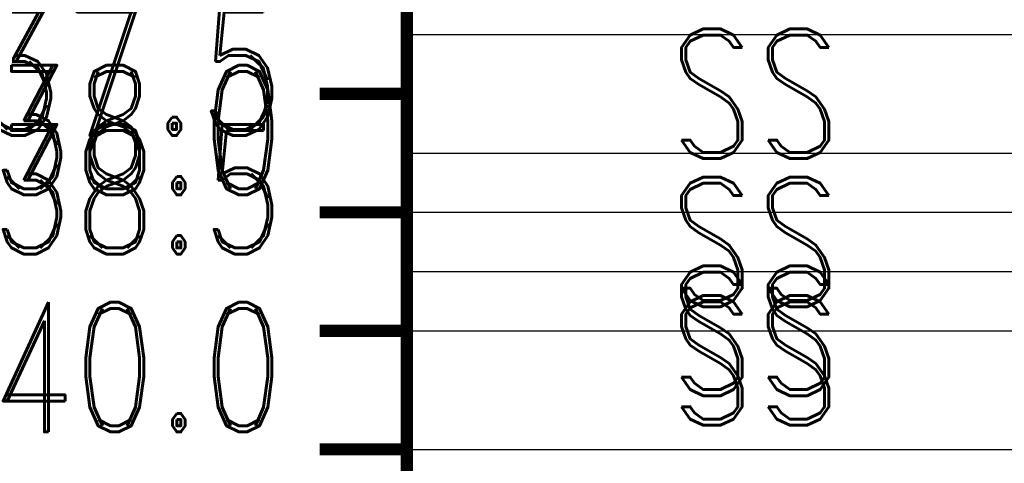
# Model space of a CAD drawing. Extents: x -2 to 113, y -136 to 16.
# Tile 360 of 541: x 56.81 to 65.12, y -65.76 to -62.01. Entities that reach past the tile are written whole.
import ezdxf
from ezdxf.enums import TextEntityAlignment as Align

# ---------------------------------------------------------------- set-up
doc = ezdxf.new("R2010")
doc.units = 0
doc.header["$MEASUREMENT"] = 0
doc.linetypes.add('SOLID', pattern=[0])
doc.layers.get('0').update_dxf_attribs({"linetype": 'SOLID'})
for name, color, linetype in [('1', 7, 'SOLID'), ('10', 7, 'SOLID'), ('11', 7, 'SOLID'), ('12', 7, 'SOLID'), ('13', 7, 'SOLID'), ('14', 7, 'SOLID'), ('15', 7, 'SOLID'), ('16', 7, 'SOLID'), ('17', 7, 'SOLID'), ('18', 7, 'SOLID'), ('19', 7, 'SOLID'), ('2', 7, 'SOLID'), ('20', 7, 'SOLID'), ('21', 7, 'SOLID'), ('22', 7, 'SOLID'), ('23', 7, 'SOLID'), ('24', 7, 'SOLID'), ('25', 7, 'SOLID'), ('26', 7, 'SOLID'), ('27', 7, 'SOLID'), ('28', 7, 'SOLID'), ('29', 7, 'SOLID'), ('3', 7, 'SOLID'), ('30', 7, 'SOLID'), ('31', 7, 'SOLID'), ('32', 7, 'SOLID'), ('33', 7, 'SOLID'), ('34', 7, 'SOLID'), ('35', 7, 'SOLID'), ('36', 7, 'SOLID'), ('37', 7, 'SOLID'), ('38', 7, 'SOLID'), ('39', 7, 'SOLID'), ('4', 7, 'SOLID'), ('40', 7, 'SOLID'), ('41', 7, 'SOLID'), ('42', 7, 'SOLID'), ('43', 7, 'SOLID'), ('44', 7, 'SOLID'), ('45', 7, 'SOLID'), ('46', 7, 'SOLID'), ('47', 7, 'SOLID'), ('48', 7, 'SOLID'), ('49', 7, 'SOLID'), ('5', 7, 'SOLID'), ('50', 7, 'SOLID'), ('51', 7, 'SOLID'), ('52', 7, 'SOLID'), ('53', 7, 'SOLID'), ('54', 7, 'SOLID'), ('55', 7, 'SOLID'), ('56', 7, 'SOLID'), ('57', 7, 'SOLID'), ('58', 7, 'SOLID'), ('59', 7, 'SOLID'), ('6', 7, 'SOLID'), ('60', 7, 'SOLID'), ('61', 7, 'SOLID'), ('62', 7, 'SOLID'), ('63', 7, 'SOLID'), ('64', 7, 'SOLID'), ('65', 7, 'SOLID'), ('66', 7, 'SOLID'), ('67', 7, 'SOLID'), ('68', 7, 'SOLID'), ('7', 7, 'SOLID'), ('8', 7, 'SOLID'), ('9', 7, 'SOLID')]:
    doc.layers.add(name, color=color, linetype=linetype)
doc.styles.add('ROMAND', font='romand', dxfattribs={"height": 1})

msp = doc.modelspace()

# ---------------------------------------------------------------- linework, layer by layer
at = {"color": 7, "linetype": 'SOLID', "const_width": 0.1029}
for points in [[(60.0766, -13.1385), (60.0766, -125.6385)], [(60.0766, -62.6385), (59.3413, -62.6385)], [(60.0766, -63.6385), (59.3413, -63.6385)], [(60.0766, -64.6385), (59.3413, -64.6385)], [(60.0766, -65.6385), (59.3413, -65.6385)]]:
    msp.add_lwpolyline(points, dxfattribs=at)
at = {"color": 7, "linetype": 'SOLID'}
for points in [[(60.0766, -62.1385), (82.1354, -62.1385)], [(60.0766, -65.6385), (82.1354, -65.6385)]]:
    msp.add_lwpolyline(points, dxfattribs=at)
at = {"layer": '1', "color": 7, "linetype": 'SOLID', "const_width": 0.1029}
for points in [[(60.0766, -13.1385), (60.0766, -125.6385)], [(60.0766, -62.6385), (59.3413, -62.6385)], [(60.0766, -63.6385), (59.3413, -63.6385)], [(60.0766, -64.6385), (59.3413, -64.6385)], [(60.0766, -65.6385), (59.3413, -65.6385)]]:
    msp.add_lwpolyline(points, dxfattribs=at)
at = {"layer": '1', "color": 7, "linetype": 'SOLID'}
for points in [[(60.0766, -62.1385), (82.1354, -62.1385)], [(60.0766, -65.6385), (82.1354, -65.6385)]]:
    msp.add_lwpolyline(points, dxfattribs=at)
at = {"layer": '10', "color": 7, "linetype": 'SOLID', "const_width": 0.1029}
for points in [[(60.0766, -13.1385), (60.0766, -125.6385)], [(60.0766, -62.6385), (59.3413, -62.6385)], [(60.0766, -63.6385), (59.3413, -63.6385)], [(60.0766, -64.6385), (59.3413, -64.6385)], [(60.0766, -65.6385), (59.3413, -65.6385)]]:
    msp.add_lwpolyline(points, dxfattribs=at)
at = {"layer": '10', "color": 7, "linetype": 'SOLID'}
for points in [[(60.0766, -62.1385), (82.1354, -62.1385)], [(60.0766, -65.6385), (82.1354, -65.6385)]]:
    msp.add_lwpolyline(points, dxfattribs=at)
at = {"layer": '11', "color": 7, "linetype": 'SOLID', "const_width": 0.1029}
for points in [[(60.0766, -13.1385), (60.0766, -125.6385)], [(60.0766, -62.6385), (59.3413, -62.6385)], [(60.0766, -63.6385), (59.3413, -63.6385)], [(60.0766, -64.6385), (59.3413, -64.6385)], [(60.0766, -65.6385), (59.3413, -65.6385)]]:
    msp.add_lwpolyline(points, dxfattribs=at)
at = {"layer": '12', "color": 7, "linetype": 'SOLID', "const_width": 0.1029}
for points in [[(60.0766, -13.1385), (60.0766, -125.6385)], [(60.0766, -62.6385), (59.3413, -62.6385)], [(60.0766, -63.6385), (59.3413, -63.6385)], [(60.0766, -64.6385), (59.3413, -64.6385)], [(60.0766, -65.6385), (59.3413, -65.6385)]]:
    msp.add_lwpolyline(points, dxfattribs=at)
at = {"layer": '12', "color": 7, "linetype": 'SOLID'}
for points in [[(60.0766, -64.1385), (82.1354, -64.1385)], [(60.0766, -65.6385), (82.1354, -65.6385)]]:
    msp.add_lwpolyline(points, dxfattribs=at)
at = {"layer": '13', "color": 7, "linetype": 'SOLID', "const_width": 0.1029}
for points in [[(60.0766, -13.1385), (60.0766, -125.6385)], [(60.0766, -62.6385), (59.3413, -62.6385)], [(60.0766, -63.6385), (59.3413, -63.6385)], [(60.0766, -64.6385), (59.3413, -64.6385)], [(60.0766, -65.6385), (59.3413, -65.6385)]]:
    msp.add_lwpolyline(points, dxfattribs=at)
at = {"layer": '14', "color": 7, "linetype": 'SOLID', "const_width": 0.1029}
for points in [[(60.0766, -13.1385), (60.0766, -125.6385)], [(60.0766, -62.6385), (59.3413, -62.6385)], [(60.0766, -63.6385), (59.3413, -63.6385)], [(60.0766, -64.6385), (59.3413, -64.6385)], [(60.0766, -65.6385), (59.3413, -65.6385)]]:
    msp.add_lwpolyline(points, dxfattribs=at)
at = {"layer": '14', "color": 7, "linetype": 'SOLID'}
for points in [[(60.0766, -64.1385), (82.1354, -64.1385)], [(60.0766, -65.6385), (82.1354, -65.6385)]]:
    msp.add_lwpolyline(points, dxfattribs=at)
at = {"layer": '15', "color": 7, "linetype": 'SOLID', "const_width": 0.1029}
for points in [[(60.0766, -13.1385), (60.0766, -125.6385)], [(60.0766, -62.6385), (59.3413, -62.6385)], [(60.0766, -63.6385), (59.3413, -63.6385)], [(60.0766, -64.6385), (59.3413, -64.6385)], [(60.0766, -65.6385), (59.3413, -65.6385)]]:
    msp.add_lwpolyline(points, dxfattribs=at)
at = {"layer": '16', "color": 7, "linetype": 'SOLID', "const_width": 0.1029}
for points in [[(60.0766, -13.1385), (60.0766, -125.6385)], [(60.0766, -62.6385), (59.3413, -62.6385)], [(60.0766, -63.6385), (59.3413, -63.6385)], [(60.0766, -64.6385), (59.3413, -64.6385)], [(60.0766, -65.6385), (59.3413, -65.6385)]]:
    msp.add_lwpolyline(points, dxfattribs=at)
at = {"layer": '16', "color": 7, "linetype": 'SOLID'}
for points in [[(60.0766, -63.6385), (82.1354, -63.6385)], [(60.0766, -63.6385), (82.1354, -63.6385)], [(60.0766, -65.6385), (82.1354, -65.6385)], [(60.0766, -65.6385), (82.1354, -65.6385)]]:
    msp.add_lwpolyline(points, dxfattribs=at)
at = {"layer": '17', "color": 7, "linetype": 'SOLID', "const_width": 0.1029}
for points in [[(60.0766, -13.1385), (60.0766, -125.6385)], [(60.0766, -62.6385), (59.3413, -62.6385)], [(60.0766, -63.6385), (59.3413, -63.6385)], [(60.0766, -64.6385), (59.3413, -64.6385)], [(60.0766, -65.6385), (59.3413, -65.6385)]]:
    msp.add_lwpolyline(points, dxfattribs=at)
at = {"layer": '18', "color": 7, "linetype": 'SOLID', "const_width": 0.1029}
for points in [[(60.0766, -13.1385), (60.0766, -125.6385)], [(60.0766, -62.6385), (59.3413, -62.6385)], [(60.0766, -63.6385), (59.3413, -63.6385)], [(60.0766, -64.6385), (59.3413, -64.6385)], [(60.0766, -65.6385), (59.3413, -65.6385)]]:
    msp.add_lwpolyline(points, dxfattribs=at)
at = {"layer": '18', "color": 7, "linetype": 'SOLID'}
for points in [[(60.0766, -62.1385), (82.1354, -62.1385)], [(60.0766, -65.6385), (82.1354, -65.6385)]]:
    msp.add_lwpolyline(points, dxfattribs=at)
at = {"layer": '19', "color": 7, "linetype": 'SOLID', "const_width": 0.1029}
for points in [[(60.0766, -13.1385), (60.0766, -125.6385)], [(60.0766, -62.6385), (59.3413, -62.6385)], [(60.0766, -63.6385), (59.3413, -63.6385)], [(60.0766, -64.6385), (59.3413, -64.6385)], [(60.0766, -65.6385), (59.3413, -65.6385)]]:
    msp.add_lwpolyline(points, dxfattribs=at)
at = {"layer": '2', "color": 7, "linetype": 'SOLID', "const_width": 0.1029}
for points in [[(60.0766, -13.1385), (60.0766, -125.6385)], [(60.0766, -62.6385), (59.3413, -62.6385)], [(60.0766, -63.6385), (59.3413, -63.6385)], [(60.0766, -64.6385), (59.3413, -64.6385)], [(60.0766, -65.6385), (59.3413, -65.6385)]]:
    msp.add_lwpolyline(points, dxfattribs=at)
at = {"layer": '2', "color": 7, "linetype": 'SOLID'}
for points in [[(60.0766, -64.1385), (82.1354, -64.1385)], [(60.0766, -65.6385), (82.1354, -65.6385)]]:
    msp.add_lwpolyline(points, dxfattribs=at)
at = {"layer": '20', "color": 7, "linetype": 'SOLID', "const_width": 0.1029}
for points in [[(60.0766, -13.1385), (60.0766, -125.6385)], [(60.0766, -62.6385), (59.3413, -62.6385)], [(60.0766, -63.6385), (59.3413, -63.6385)], [(60.0766, -64.6385), (59.3413, -64.6385)], [(60.0766, -65.6385), (59.3413, -65.6385)]]:
    msp.add_lwpolyline(points, dxfattribs=at)
at = {"layer": '20', "color": 7, "linetype": 'SOLID'}
for points in [[(60.0766, -64.1385), (82.1354, -64.1385)], [(60.0766, -65.6385), (82.1354, -65.6385)]]:
    msp.add_lwpolyline(points, dxfattribs=at)
at = {"layer": '21', "color": 7, "linetype": 'SOLID', "const_width": 0.1029}
for points in [[(60.0766, -13.1385), (60.0766, -125.6385)], [(60.0766, -62.6385), (59.3413, -62.6385)], [(60.0766, -63.6385), (59.3413, -63.6385)], [(60.0766, -64.6385), (59.3413, -64.6385)], [(60.0766, -65.6385), (59.3413, -65.6385)]]:
    msp.add_lwpolyline(points, dxfattribs=at)
at = {"layer": '22', "color": 7, "linetype": 'SOLID', "const_width": 0.1029}
for points in [[(60.0766, -13.1385), (60.0766, -125.6385)], [(60.0766, -62.6385), (59.3413, -62.6385)], [(60.0766, -63.6385), (59.3413, -63.6385)], [(60.0766, -64.6385), (59.3413, -64.6385)], [(60.0766, -65.6385), (59.3413, -65.6385)]]:
    msp.add_lwpolyline(points, dxfattribs=at)
at = {"layer": '22', "color": 7, "linetype": 'SOLID'}
for points in [[(60.0766, -62.1385), (82.1354, -62.1385)], [(60.0766, -65.6385), (82.1354, -65.6385)]]:
    msp.add_lwpolyline(points, dxfattribs=at)
at = {"layer": '23', "color": 7, "linetype": 'SOLID', "const_width": 0.1029}
for points in [[(60.0766, -13.1385), (60.0766, -125.6385)], [(60.0766, -62.6385), (59.3413, -62.6385)], [(60.0766, -63.6385), (59.3413, -63.6385)], [(60.0766, -64.6385), (59.3413, -64.6385)], [(60.0766, -65.6385), (59.3413, -65.6385)]]:
    msp.add_lwpolyline(points, dxfattribs=at)
at = {"layer": '24', "color": 7, "linetype": 'SOLID', "const_width": 0.1029}
for points in [[(60.0766, -13.1385), (60.0766, -125.6385)], [(60.0766, -62.6385), (59.3413, -62.6385)], [(60.0766, -63.6385), (59.3413, -63.6385)], [(60.0766, -64.6385), (59.3413, -64.6385)], [(60.0766, -65.6385), (59.3413, -65.6385)]]:
    msp.add_lwpolyline(points, dxfattribs=at)
at = {"layer": '24', "color": 7, "linetype": 'SOLID'}
for points in [[(60.0766, -62.1385), (82.1354, -62.1385)], [(60.0766, -65.6385), (82.1354, -65.6385)]]:
    msp.add_lwpolyline(points, dxfattribs=at)
at = {"layer": '25', "color": 7, "linetype": 'SOLID', "const_width": 0.1029}
for points in [[(60.0766, -13.1385), (60.0766, -125.6385)], [(60.0766, -62.6385), (59.3413, -62.6385)], [(60.0766, -63.6385), (59.3413, -63.6385)], [(60.0766, -64.6385), (59.3413, -64.6385)], [(60.0766, -65.6385), (59.3413, -65.6385)]]:
    msp.add_lwpolyline(points, dxfattribs=at)
at = {"layer": '26', "color": 7, "linetype": 'SOLID', "const_width": 0.1029}
for points in [[(60.0766, -13.1385), (60.0766, -125.6385)], [(60.0766, -62.6385), (59.3413, -62.6385)], [(60.0766, -63.6385), (59.3413, -63.6385)], [(60.0766, -64.6385), (59.3413, -64.6385)], [(60.0766, -65.6385), (59.3413, -65.6385)]]:
    msp.add_lwpolyline(points, dxfattribs=at)
at = {"layer": '26', "color": 7, "linetype": 'SOLID'}
for points in [[(60.0766, -64.1385), (82.1354, -64.1385)], [(60.0766, -65.6385), (82.1354, -65.6385)]]:
    msp.add_lwpolyline(points, dxfattribs=at)
at = {"layer": '27', "color": 7, "linetype": 'SOLID', "const_width": 0.1029}
for points in [[(60.0766, -13.1385), (60.0766, -125.6385)], [(60.0766, -62.6385), (59.3413, -62.6385)], [(60.0766, -63.6385), (59.3413, -63.6385)], [(60.0766, -64.6385), (59.3413, -64.6385)], [(60.0766, -65.6385), (59.3413, -65.6385)]]:
    msp.add_lwpolyline(points, dxfattribs=at)
at = {"layer": '27', "color": 7, "linetype": 'SOLID'}
for points in [[(60.0766, -63.1385), (82.1354, -63.1385)], [(60.0766, -64.6385), (82.1354, -64.6385)]]:
    msp.add_lwpolyline(points, dxfattribs=at)
at = {"layer": '28', "color": 7, "linetype": 'SOLID', "const_width": 0.1029}
for points in [[(60.0766, -13.1385), (60.0766, -125.6385)], [(60.0766, -62.6385), (59.3413, -62.6385)], [(60.0766, -63.6385), (59.3413, -63.6385)], [(60.0766, -64.6385), (59.3413, -64.6385)], [(60.0766, -65.6385), (59.3413, -65.6385)]]:
    msp.add_lwpolyline(points, dxfattribs=at)
at = {"layer": '29', "color": 7, "linetype": 'SOLID', "const_width": 0.1029}
for points in [[(60.0766, -13.1385), (60.0766, -125.6385)], [(60.0766, -62.6385), (59.3413, -62.6385)], [(60.0766, -63.6385), (59.3413, -63.6385)], [(60.0766, -64.6385), (59.3413, -64.6385)], [(60.0766, -65.6385), (59.3413, -65.6385)]]:
    msp.add_lwpolyline(points, dxfattribs=at)
at = {"layer": '29', "color": 7, "linetype": 'SOLID'}
for points in [[(60.0766, -64.1385), (82.1354, -64.1385)], [(60.0766, -65.6385), (82.1354, -65.6385)]]:
    msp.add_lwpolyline(points, dxfattribs=at)
at = {"layer": '3', "color": 7, "linetype": 'SOLID', "const_width": 0.1029}
for points in [[(60.0766, -13.1385), (60.0766, -125.6385)], [(60.0766, -62.6385), (59.3413, -62.6385)], [(60.0766, -63.6385), (59.3413, -63.6385)], [(60.0766, -64.6385), (59.3413, -64.6385)], [(60.0766, -65.6385), (59.3413, -65.6385)]]:
    msp.add_lwpolyline(points, dxfattribs=at)
at = {"layer": '30', "color": 7, "linetype": 'SOLID', "const_width": 0.1029}
for points in [[(60.0766, -13.1385), (60.0766, -125.6385)], [(60.0766, -62.6385), (59.3413, -62.6385)], [(60.0766, -63.6385), (59.3413, -63.6385)], [(60.0766, -64.6385), (59.3413, -64.6385)], [(60.0766, -65.6385), (59.3413, -65.6385)]]:
    msp.add_lwpolyline(points, dxfattribs=at)
at = {"layer": '30', "color": 7, "linetype": 'SOLID'}
for points in [[(60.0766, -62.1385), (82.1354, -62.1385)], [(60.0766, -65.6385), (82.1354, -65.6385)]]:
    msp.add_lwpolyline(points, dxfattribs=at)
at = {"layer": '31', "color": 7, "linetype": 'SOLID', "const_width": 0.1029}
for points in [[(60.0766, -13.1385), (60.0766, -125.6385)], [(60.0766, -62.6385), (59.3413, -62.6385)], [(60.0766, -63.6385), (59.3413, -63.6385)], [(60.0766, -64.6385), (59.3413, -64.6385)], [(60.0766, -65.6385), (59.3413, -65.6385)]]:
    msp.add_lwpolyline(points, dxfattribs=at)
at = {"layer": '32', "color": 7, "linetype": 'SOLID', "const_width": 0.1029}
for points in [[(60.0766, -13.1385), (60.0766, -125.6385)], [(60.0766, -62.6385), (59.3413, -62.6385)], [(60.0766, -63.6385), (59.3413, -63.6385)], [(60.0766, -64.6385), (59.3413, -64.6385)], [(60.0766, -65.6385), (59.3413, -65.6385)]]:
    msp.add_lwpolyline(points, dxfattribs=at)
at = {"layer": '33', "color": 7, "linetype": 'SOLID', "const_width": 0.1029}
for points in [[(60.0766, -13.1385), (60.0766, -125.6385)], [(60.0766, -62.6385), (59.3413, -62.6385)], [(60.0766, -63.6385), (59.3413, -63.6385)], [(60.0766, -64.6385), (59.3413, -64.6385)], [(60.0766, -65.6385), (59.3413, -65.6385)]]:
    msp.add_lwpolyline(points, dxfattribs=at)
at = {"layer": '34', "color": 7, "linetype": 'SOLID', "const_width": 0.1029}
for points in [[(60.0766, -13.1385), (60.0766, -125.6385)], [(60.0766, -62.6385), (59.3413, -62.6385)], [(60.0766, -63.6385), (59.3413, -63.6385)], [(60.0766, -64.6385), (59.3413, -64.6385)], [(60.0766, -65.6385), (59.3413, -65.6385)]]:
    msp.add_lwpolyline(points, dxfattribs=at)
at = {"layer": '35', "color": 7, "linetype": 'SOLID', "const_width": 0.1029}
for points in [[(60.0766, -13.1385), (60.0766, -125.6385)], [(60.0766, -62.6385), (59.3413, -62.6385)], [(60.0766, -63.6385), (59.3413, -63.6385)], [(60.0766, -64.6385), (59.3413, -64.6385)], [(60.0766, -65.6385), (59.3413, -65.6385)]]:
    msp.add_lwpolyline(points, dxfattribs=at)
at = {"layer": '36', "color": 7, "linetype": 'SOLID', "const_width": 0.1029}
for points in [[(60.0766, -13.1385), (60.0766, -125.6385)], [(60.0766, -62.6385), (59.3413, -62.6385)], [(60.0766, -63.6385), (59.3413, -63.6385)], [(60.0766, -64.6385), (59.3413, -64.6385)], [(60.0766, -65.6385), (59.3413, -65.6385)]]:
    msp.add_lwpolyline(points, dxfattribs=at)
at = {"layer": '37', "color": 7, "linetype": 'SOLID', "const_width": 0.1029}
for points in [[(60.0766, -13.1385), (60.0766, -125.6385)], [(60.0766, -62.6385), (59.3413, -62.6385)], [(60.0766, -63.6385), (59.3413, -63.6385)], [(60.0766, -64.6385), (59.3413, -64.6385)], [(60.0766, -65.6385), (59.3413, -65.6385)]]:
    msp.add_lwpolyline(points, dxfattribs=at)
at = {"layer": '38', "color": 7, "linetype": 'SOLID', "const_width": 0.1029}
for points in [[(60.0766, -13.1385), (60.0766, -125.6385)], [(60.0766, -62.6385), (59.3413, -62.6385)], [(60.0766, -63.6385), (59.3413, -63.6385)], [(60.0766, -64.6385), (59.3413, -64.6385)], [(60.0766, -65.6385), (59.3413, -65.6385)]]:
    msp.add_lwpolyline(points, dxfattribs=at)
at = {"layer": '39', "color": 7, "linetype": 'SOLID', "const_width": 0.1029}
for points in [[(60.0766, -13.1385), (60.0766, -125.6385)], [(60.0766, -62.6385), (59.3413, -62.6385)], [(60.0766, -63.6385), (59.3413, -63.6385)], [(60.0766, -64.6385), (59.3413, -64.6385)], [(60.0766, -65.6385), (59.3413, -65.6385)]]:
    msp.add_lwpolyline(points, dxfattribs=at)
at = {"layer": '39', "color": 7, "linetype": 'SOLID'}
for points in [[(60.0766, -62.1385), (82.1354, -62.1385)], [(60.0766, -65.6385), (82.1354, -65.6385)]]:
    msp.add_lwpolyline(points, dxfattribs=at)
at = {"layer": '4', "color": 7, "linetype": 'SOLID', "const_width": 0.1029}
for points in [[(60.0766, -13.1385), (60.0766, -125.6385)], [(60.0766, -62.6385), (59.3413, -62.6385)], [(60.0766, -63.6385), (59.3413, -63.6385)], [(60.0766, -64.6385), (59.3413, -64.6385)], [(60.0766, -65.6385), (59.3413, -65.6385)]]:
    msp.add_lwpolyline(points, dxfattribs=at)
at = {"layer": '4', "color": 7, "linetype": 'SOLID'}
for points in [[(60.0766, -64.1385), (82.1354, -64.1385)], [(60.0766, -65.6385), (82.1354, -65.6385)]]:
    msp.add_lwpolyline(points, dxfattribs=at)
at = {"layer": '40', "color": 7, "linetype": 'SOLID', "const_width": 0.1029}
for points in [[(60.0766, -13.1385), (60.0766, -125.6385)], [(60.0766, -62.6385), (59.3413, -62.6385)], [(60.0766, -63.6385), (59.3413, -63.6385)], [(60.0766, -64.6385), (59.3413, -64.6385)], [(60.0766, -65.6385), (59.3413, -65.6385)]]:
    msp.add_lwpolyline(points, dxfattribs=at)
at = {"layer": '41', "color": 7, "linetype": 'SOLID', "const_width": 0.1029}
for points in [[(60.0766, -13.1385), (60.0766, -125.6385)], [(60.0766, -62.6385), (59.3413, -62.6385)], [(60.0766, -63.6385), (59.3413, -63.6385)], [(60.0766, -64.6385), (59.3413, -64.6385)], [(60.0766, -65.6385), (59.3413, -65.6385)]]:
    msp.add_lwpolyline(points, dxfattribs=at)
at = {"layer": '41', "color": 7, "linetype": 'SOLID'}
for points in [[(60.0766, -62.1385), (82.1354, -62.1385)], [(60.0766, -65.6385), (82.1354, -65.6385)]]:
    msp.add_lwpolyline(points, dxfattribs=at)
at = {"layer": '42', "color": 7, "linetype": 'SOLID', "const_width": 0.1029}
for points in [[(60.0766, -13.1385), (60.0766, -125.6385)], [(60.0766, -62.6385), (59.3413, -62.6385)], [(60.0766, -63.6385), (59.3413, -63.6385)], [(60.0766, -64.6385), (59.3413, -64.6385)], [(60.0766, -65.6385), (59.3413, -65.6385)]]:
    msp.add_lwpolyline(points, dxfattribs=at)
at = {"layer": '43', "color": 7, "linetype": 'SOLID', "const_width": 0.1029}
for points in [[(60.0766, -13.1385), (60.0766, -125.6385)], [(60.0766, -62.6385), (59.3413, -62.6385)], [(60.0766, -63.6385), (59.3413, -63.6385)], [(60.0766, -64.6385), (59.3413, -64.6385)], [(60.0766, -65.6385), (59.3413, -65.6385)]]:
    msp.add_lwpolyline(points, dxfattribs=at)
at = {"layer": '43', "color": 7, "linetype": 'SOLID'}
for points in [[(60.0766, -62.1385), (82.1354, -62.1385)], [(60.0766, -65.6385), (82.1354, -65.6385)]]:
    msp.add_lwpolyline(points, dxfattribs=at)
at = {"layer": '44', "color": 7, "linetype": 'SOLID', "const_width": 0.1029}
for points in [[(60.0766, -13.1385), (60.0766, -125.6385)], [(60.0766, -62.6385), (59.3413, -62.6385)], [(60.0766, -63.6385), (59.3413, -63.6385)], [(60.0766, -64.6385), (59.3413, -64.6385)], [(60.0766, -65.6385), (59.3413, -65.6385)]]:
    msp.add_lwpolyline(points, dxfattribs=at)
at = {"layer": '45', "color": 7, "linetype": 'SOLID', "const_width": 0.1029}
for points in [[(60.0766, -13.1385), (60.0766, -125.6385)], [(60.0766, -62.6385), (59.3413, -62.6385)], [(60.0766, -63.6385), (59.3413, -63.6385)], [(60.0766, -64.6385), (59.3413, -64.6385)], [(60.0766, -65.6385), (59.3413, -65.6385)]]:
    msp.add_lwpolyline(points, dxfattribs=at)
at = {"layer": '45', "color": 7, "linetype": 'SOLID'}
for points in [[(60.0766, -64.1385), (82.1354, -64.1385)], [(60.0766, -65.6385), (82.1354, -65.6385)]]:
    msp.add_lwpolyline(points, dxfattribs=at)
at = {"layer": '46', "color": 7, "linetype": 'SOLID', "const_width": 0.1029}
for points in [[(60.0766, -13.1385), (60.0766, -125.6385)], [(60.0766, -62.6385), (59.3413, -62.6385)], [(60.0766, -63.6385), (59.3413, -63.6385)], [(60.0766, -64.6385), (59.3413, -64.6385)], [(60.0766, -65.6385), (59.3413, -65.6385)]]:
    msp.add_lwpolyline(points, dxfattribs=at)
at = {"layer": '46', "color": 7, "linetype": 'SOLID'}
for points in [[(60.0766, -64.1385), (82.1354, -64.1385)], [(60.0766, -65.6385), (82.1354, -65.6385)]]:
    msp.add_lwpolyline(points, dxfattribs=at)
at = {"layer": '47', "color": 7, "linetype": 'SOLID', "const_width": 0.1029}
for points in [[(60.0766, -13.1385), (60.0766, -125.6385)], [(60.0766, -62.6385), (59.3413, -62.6385)], [(60.0766, -63.6385), (59.3413, -63.6385)], [(60.0766, -64.6385), (59.3413, -64.6385)], [(60.0766, -65.6385), (59.3413, -65.6385)]]:
    msp.add_lwpolyline(points, dxfattribs=at)
at = {"layer": '47', "color": 7, "linetype": 'SOLID'}
for points in [[(60.0766, -62.1385), (82.1354, -62.1385)], [(60.0766, -65.6385), (82.1354, -65.6385)]]:
    msp.add_lwpolyline(points, dxfattribs=at)
at = {"layer": '48', "color": 7, "linetype": 'SOLID', "const_width": 0.1029}
for points in [[(60.0766, -13.1385), (60.0766, -125.6385)], [(60.0766, -62.6385), (59.3413, -62.6385)], [(60.0766, -63.6385), (59.3413, -63.6385)], [(60.0766, -64.6385), (59.3413, -64.6385)], [(60.0766, -65.6385), (59.3413, -65.6385)]]:
    msp.add_lwpolyline(points, dxfattribs=at)
at = {"layer": '48', "color": 7, "linetype": 'SOLID'}
for points in [[(60.0766, -62.1385), (82.1354, -62.1385)], [(60.0766, -65.6385), (82.1354, -65.6385)]]:
    msp.add_lwpolyline(points, dxfattribs=at)
at = {"layer": '49', "color": 7, "linetype": 'SOLID', "const_width": 0.1029}
for points in [[(60.0766, -13.1385), (60.0766, -125.6385)], [(60.0766, -62.6385), (59.3413, -62.6385)], [(60.0766, -63.6385), (59.3413, -63.6385)], [(60.0766, -64.6385), (59.3413, -64.6385)], [(60.0766, -65.6385), (59.3413, -65.6385)]]:
    msp.add_lwpolyline(points, dxfattribs=at)
at = {"layer": '49', "color": 7, "linetype": 'SOLID'}
for points in [[(60.0766, -62.1385), (82.1354, -62.1385)], [(60.0766, -65.6385), (82.1354, -65.6385)]]:
    msp.add_lwpolyline(points, dxfattribs=at)
at = {"layer": '5', "color": 7, "linetype": 'SOLID', "const_width": 0.1029}
for points in [[(60.0766, -13.1385), (60.0766, -125.6385)], [(60.0766, -62.6385), (59.3413, -62.6385)], [(60.0766, -63.6385), (59.3413, -63.6385)], [(60.0766, -64.6385), (59.3413, -64.6385)], [(60.0766, -65.6385), (59.3413, -65.6385)]]:
    msp.add_lwpolyline(points, dxfattribs=at)
at = {"layer": '50', "color": 7, "linetype": 'SOLID', "const_width": 0.1029}
for points in [[(60.0766, -13.1385), (60.0766, -125.6385)], [(60.0766, -62.6385), (59.3413, -62.6385)], [(60.0766, -63.6385), (59.3413, -63.6385)], [(60.0766, -64.6385), (59.3413, -64.6385)], [(60.0766, -65.6385), (59.3413, -65.6385)]]:
    msp.add_lwpolyline(points, dxfattribs=at)
at = {"layer": '50', "color": 7, "linetype": 'SOLID'}
for points in [[(60.0766, -64.1385), (82.1354, -64.1385)], [(60.0766, -65.6385), (82.1354, -65.6385)]]:
    msp.add_lwpolyline(points, dxfattribs=at)
at = {"layer": '51', "color": 7, "linetype": 'SOLID', "const_width": 0.1029}
for points in [[(60.0766, -13.1385), (60.0766, -125.6385)], [(60.0766, -62.6385), (59.3413, -62.6385)], [(60.0766, -63.6385), (59.3413, -63.6385)], [(60.0766, -64.6385), (59.3413, -64.6385)], [(60.0766, -65.6385), (59.3413, -65.6385)]]:
    msp.add_lwpolyline(points, dxfattribs=at)
at = {"layer": '52', "color": 7, "linetype": 'SOLID', "const_width": 0.1029}
for points in [[(60.0766, -13.1385), (60.0766, -125.6385)], [(60.0766, -62.6385), (59.3413, -62.6385)], [(60.0766, -63.6385), (59.3413, -63.6385)], [(60.0766, -64.6385), (59.3413, -64.6385)], [(60.0766, -65.6385), (59.3413, -65.6385)]]:
    msp.add_lwpolyline(points, dxfattribs=at)
at = {"layer": '52', "color": 7, "linetype": 'SOLID'}
for points in [[(60.0766, -62.1385), (82.1354, -62.1385)], [(60.0766, -65.6385), (82.1354, -65.6385)]]:
    msp.add_lwpolyline(points, dxfattribs=at)
at = {"layer": '53', "color": 7, "linetype": 'SOLID', "const_width": 0.1029}
for points in [[(60.0766, -13.1385), (60.0766, -125.6385)], [(60.0766, -62.6385), (59.3413, -62.6385)], [(60.0766, -63.6385), (59.3413, -63.6385)], [(60.0766, -64.6385), (59.3413, -64.6385)], [(60.0766, -65.6385), (59.3413, -65.6385)]]:
    msp.add_lwpolyline(points, dxfattribs=at)
at = {"layer": '54', "color": 7, "linetype": 'SOLID', "const_width": 0.1029}
for points in [[(60.0766, -13.1385), (60.0766, -125.6385)], [(60.0766, -62.6385), (59.3413, -62.6385)], [(60.0766, -63.6385), (59.3413, -63.6385)], [(60.0766, -64.6385), (59.3413, -64.6385)], [(60.0766, -65.6385), (59.3413, -65.6385)]]:
    msp.add_lwpolyline(points, dxfattribs=at)
at = {"layer": '54', "color": 7, "linetype": 'SOLID'}
for points in [[(60.0766, -64.1385), (82.1354, -64.1385)], [(60.0766, -65.6385), (82.1354, -65.6385)]]:
    msp.add_lwpolyline(points, dxfattribs=at)
at = {"layer": '55', "color": 7, "linetype": 'SOLID', "const_width": 0.1029}
for points in [[(60.0766, -13.1385), (60.0766, -125.6385)], [(60.0766, -62.6385), (59.3413, -62.6385)], [(60.0766, -63.6385), (59.3413, -63.6385)], [(60.0766, -64.6385), (59.3413, -64.6385)], [(60.0766, -65.6385), (59.3413, -65.6385)]]:
    msp.add_lwpolyline(points, dxfattribs=at)
at = {"layer": '56', "color": 7, "linetype": 'SOLID', "const_width": 0.1029}
for points in [[(60.0766, -13.1385), (60.0766, -125.6385)], [(60.0766, -62.6385), (59.3413, -62.6385)], [(60.0766, -63.6385), (59.3413, -63.6385)], [(60.0766, -64.6385), (59.3413, -64.6385)], [(60.0766, -65.6385), (59.3413, -65.6385)]]:
    msp.add_lwpolyline(points, dxfattribs=at)
at = {"layer": '56', "color": 7, "linetype": 'SOLID'}
for points in [[(60.0766, -62.1385), (82.1354, -62.1385)], [(60.0766, -65.6385), (82.1354, -65.6385)]]:
    msp.add_lwpolyline(points, dxfattribs=at)
at = {"layer": '57', "color": 7, "linetype": 'SOLID', "const_width": 0.1029}
for points in [[(60.0766, -13.1385), (60.0766, -125.6385)], [(60.0766, -62.6385), (59.3413, -62.6385)], [(60.0766, -63.6385), (59.3413, -63.6385)], [(60.0766, -64.6385), (59.3413, -64.6385)], [(60.0766, -65.6385), (59.3413, -65.6385)]]:
    msp.add_lwpolyline(points, dxfattribs=at)
at = {"layer": '57', "color": 7, "linetype": 'SOLID'}
for points in [[(60.0766, -62.1385), (82.1354, -62.1385)], [(60.0766, -65.6385), (82.1354, -65.6385)]]:
    msp.add_lwpolyline(points, dxfattribs=at)
at = {"layer": '58', "color": 7, "linetype": 'SOLID', "const_width": 0.1029}
for points in [[(60.0766, -13.1385), (60.0766, -125.6385)], [(60.0766, -62.6385), (59.3413, -62.6385)], [(60.0766, -63.6385), (59.3413, -63.6385)], [(60.0766, -64.6385), (59.3413, -64.6385)], [(60.0766, -65.6385), (59.3413, -65.6385)]]:
    msp.add_lwpolyline(points, dxfattribs=at)
at = {"layer": '59', "color": 7, "linetype": 'SOLID', "const_width": 0.1029}
for points in [[(60.0766, -13.1385), (60.0766, -125.6385)], [(60.0766, -62.6385), (59.3413, -62.6385)], [(60.0766, -63.6385), (59.3413, -63.6385)], [(60.0766, -64.6385), (59.3413, -64.6385)], [(60.0766, -65.6385), (59.3413, -65.6385)]]:
    msp.add_lwpolyline(points, dxfattribs=at)
at = {"layer": '59', "color": 7, "linetype": 'SOLID'}
for points in [[(60.0766, -62.1385), (82.1354, -62.1385)], [(60.0766, -65.6385), (82.1354, -65.6385)]]:
    msp.add_lwpolyline(points, dxfattribs=at)
at = {"layer": '6', "color": 7, "linetype": 'SOLID', "const_width": 0.1029}
for points in [[(60.0766, -13.1385), (60.0766, -125.6385)], [(60.0766, -62.6385), (59.3413, -62.6385)], [(60.0766, -63.6385), (59.3413, -63.6385)], [(60.0766, -64.6385), (59.3413, -64.6385)], [(60.0766, -65.6385), (59.3413, -65.6385)]]:
    msp.add_lwpolyline(points, dxfattribs=at)
at = {"layer": '6', "color": 7, "linetype": 'SOLID'}
for points in [[(60.0766, -62.1385), (82.1354, -62.1385)], [(60.0766, -65.6385), (82.1354, -65.6385)]]:
    msp.add_lwpolyline(points, dxfattribs=at)
at = {"layer": '60', "color": 7, "linetype": 'SOLID', "const_width": 0.1029}
for points in [[(60.0766, -13.1385), (60.0766, -125.6385)], [(60.0766, -62.6385), (59.3413, -62.6385)], [(60.0766, -63.6385), (59.3413, -63.6385)], [(60.0766, -64.6385), (59.3413, -64.6385)], [(60.0766, -65.6385), (59.3413, -65.6385)]]:
    msp.add_lwpolyline(points, dxfattribs=at)
at = {"layer": '61', "color": 7, "linetype": 'SOLID', "const_width": 0.1029}
for points in [[(60.0766, -13.1385), (60.0766, -125.6385)], [(60.0766, -62.6385), (59.3413, -62.6385)], [(60.0766, -63.6385), (59.3413, -63.6385)], [(60.0766, -64.6385), (59.3413, -64.6385)], [(60.0766, -65.6385), (59.3413, -65.6385)]]:
    msp.add_lwpolyline(points, dxfattribs=at)
at = {"layer": '61', "color": 7, "linetype": 'SOLID'}
for points in [[(60.0766, -62.1385), (82.1354, -62.1385)], [(60.0766, -65.6385), (82.1354, -65.6385)]]:
    msp.add_lwpolyline(points, dxfattribs=at)
at = {"layer": '62', "color": 7, "linetype": 'SOLID', "const_width": 0.1029}
for points in [[(60.0766, -13.1385), (60.0766, -125.6385)], [(60.0766, -62.6385), (59.3413, -62.6385)], [(60.0766, -63.6385), (59.3413, -63.6385)], [(60.0766, -64.6385), (59.3413, -64.6385)], [(60.0766, -65.6385), (59.3413, -65.6385)]]:
    msp.add_lwpolyline(points, dxfattribs=at)
at = {"layer": '63', "color": 7, "linetype": 'SOLID', "const_width": 0.1029}
for points in [[(60.0766, -13.1385), (60.0766, -125.6385)], [(60.0766, -62.6385), (59.3413, -62.6385)], [(60.0766, -63.6385), (59.3413, -63.6385)], [(60.0766, -64.6385), (59.3413, -64.6385)], [(60.0766, -65.6385), (59.3413, -65.6385)]]:
    msp.add_lwpolyline(points, dxfattribs=at)
at = {"layer": '63', "color": 7, "linetype": 'SOLID'}
for points in [[(60.0766, -62.1385), (82.1354, -62.1385)], [(60.0766, -65.6385), (82.1354, -65.6385)]]:
    msp.add_lwpolyline(points, dxfattribs=at)
at = {"layer": '64', "color": 7, "linetype": 'SOLID', "const_width": 0.1029}
for points in [[(60.0766, -13.1385), (60.0766, -125.6385)], [(60.0766, -62.6385), (59.3413, -62.6385)], [(60.0766, -63.6385), (59.3413, -63.6385)], [(60.0766, -64.6385), (59.3413, -64.6385)], [(60.0766, -65.6385), (59.3413, -65.6385)]]:
    msp.add_lwpolyline(points, dxfattribs=at)
at = {"layer": '65', "color": 7, "linetype": 'SOLID', "const_width": 0.1029}
for points in [[(60.0766, -13.1385), (60.0766, -125.6385)], [(60.0766, -62.6385), (59.3413, -62.6385)], [(60.0766, -63.6385), (59.3413, -63.6385)], [(60.0766, -64.6385), (59.3413, -64.6385)], [(60.0766, -65.6385), (59.3413, -65.6385)]]:
    msp.add_lwpolyline(points, dxfattribs=at)
at = {"layer": '65', "color": 7, "linetype": 'SOLID'}
for points in [[(60.0766, -64.1385), (82.1354, -64.1385)], [(60.0766, -65.6385), (82.1354, -65.6385)]]:
    msp.add_lwpolyline(points, dxfattribs=at)
at = {"layer": '66', "color": 7, "linetype": 'SOLID', "const_width": 0.1029}
for points in [[(60.0766, -13.1385), (60.0766, -125.6385)], [(60.0766, -62.6385), (59.3413, -62.6385)], [(60.0766, -63.6385), (59.3413, -63.6385)], [(60.0766, -64.6385), (59.3413, -64.6385)], [(60.0766, -65.6385), (59.3413, -65.6385)]]:
    msp.add_lwpolyline(points, dxfattribs=at)
at = {"layer": '67', "color": 7, "linetype": 'SOLID', "const_width": 0.1029}
for points in [[(60.0766, -13.1385), (60.0766, -125.6385)], [(60.0766, -62.6385), (59.3413, -62.6385)], [(60.0766, -63.6385), (59.3413, -63.6385)], [(60.0766, -64.6385), (59.3413, -64.6385)], [(60.0766, -65.6385), (59.3413, -65.6385)]]:
    msp.add_lwpolyline(points, dxfattribs=at)
at = {"layer": '67', "color": 7, "linetype": 'SOLID'}
for points in [[(60.0766, -64.1385), (82.1354, -64.1385)], [(60.0766, -65.6385), (82.1354, -65.6385)]]:
    msp.add_lwpolyline(points, dxfattribs=at)
at = {"layer": '68', "color": 7, "linetype": 'SOLID', "const_width": 0.1029}
for points in [[(60.0766, -13.1385), (60.0766, -125.6385)], [(60.0766, -62.6385), (59.3413, -62.6385)], [(60.0766, -63.6385), (59.3413, -63.6385)], [(60.0766, -64.6385), (59.3413, -64.6385)], [(60.0766, -65.6385), (59.3413, -65.6385)]]:
    msp.add_lwpolyline(points, dxfattribs=at)
at = {"layer": '7', "color": 7, "linetype": 'SOLID', "const_width": 0.1029}
for points in [[(60.0766, -13.1385), (60.0766, -125.6385)], [(60.0766, -62.6385), (59.3413, -62.6385)], [(60.0766, -63.6385), (59.3413, -63.6385)], [(60.0766, -64.6385), (59.3413, -64.6385)], [(60.0766, -65.6385), (59.3413, -65.6385)]]:
    msp.add_lwpolyline(points, dxfattribs=at)
at = {"layer": '8', "color": 7, "linetype": 'SOLID', "const_width": 0.1029}
for points in [[(60.0766, -13.1385), (60.0766, -125.6385)], [(60.0766, -62.6385), (59.3413, -62.6385)], [(60.0766, -63.6385), (59.3413, -63.6385)], [(60.0766, -64.6385), (59.3413, -64.6385)], [(60.0766, -65.6385), (59.3413, -65.6385)]]:
    msp.add_lwpolyline(points, dxfattribs=at)
at = {"layer": '8', "color": 7, "linetype": 'SOLID'}
for points in [[(60.0766, -64.1385), (82.1354, -64.1385)], [(60.0766, -65.6385), (82.1354, -65.6385)]]:
    msp.add_lwpolyline(points, dxfattribs=at)
at = {"layer": '9', "color": 7, "linetype": 'SOLID', "const_width": 0.1029}
for points in [[(60.0766, -13.1385), (60.0766, -125.6385)], [(60.0766, -62.6385), (59.3413, -62.6385)], [(60.0766, -63.6385), (59.3413, -63.6385)], [(60.0766, -64.6385), (59.3413, -64.6385)], [(60.0766, -65.6385), (59.3413, -65.6385)]]:
    msp.add_lwpolyline(points, dxfattribs=at)

# ---------------------------------------------------------------- texts
at = {"color": 7, "style": 'ROMAND', "width": 0.78}
msp.add_text('40.0', height=1.09412, dxfattribs=at).set_placement((59.0472, -65.4915), align=Align.RIGHT)
at = {"layer": '1', "color": 7, "style": 'ROMAND', "width": 0.78}
msp.add_text('40.0', height=1.09412, dxfattribs=at).set_placement((59.0472, -65.4915), align=Align.RIGHT)
at = {"layer": '10', "color": 7, "style": 'ROMAND', "width": 0.78}
msp.add_text('40.0', height=1.09412, dxfattribs=at).set_placement((59.0472, -65.4915), align=Align.RIGHT)
at = {"layer": '12', "color": 7, "style": 'ROMAND', "width": 0.78}
msp.add_text('38.5', height=1.09412, dxfattribs=at).set_placement((59.0472, -63.9915), align=Align.RIGHT)
msp.add_text('SS', height=1.09412, dxfattribs=at).set_placement((63.0178, -64.8885), align=Align.MIDDLE_CENTER)
at = {"layer": '14', "color": 7, "style": 'ROMAND', "width": 0.78}
msp.add_text('38.5', height=1.09412, dxfattribs=at).set_placement((59.0472, -63.9915), align=Align.RIGHT)
msp.add_text('SS', height=1.09412, dxfattribs=at).set_placement((63.0178, -64.8885), align=Align.MIDDLE_CENTER)
at = {"layer": '16', "color": 7, "style": 'ROMAND', "width": 0.78}
for p in [(63.0178, -62.6385), (63.0178, -64.6385)]:
    msp.add_text('SS', height=1.09412, dxfattribs=at).set_placement(p, align=Align.MIDDLE_CENTER)
for s, p in [('38.0', (59.0472, -63.4915)), ('40.0', (59.0472, -65.4915))]:
    msp.add_text(s, height=1.09412, dxfattribs=at).set_placement(p, align=Align.RIGHT)
at = {"layer": '18', "color": 7, "style": 'ROMAND', "width": 0.78}
msp.add_text('40.0', height=1.09412, dxfattribs=at).set_placement((59.0472, -65.4915), align=Align.RIGHT)
at = {"layer": '2', "color": 7, "style": 'ROMAND', "width": 0.78}
msp.add_text('38.5', height=1.09412, dxfattribs=at).set_placement((59.0472, -63.9915), align=Align.RIGHT)
msp.add_text('SS', height=1.09412, dxfattribs=at).set_placement((63.0178, -64.8885), align=Align.MIDDLE_CENTER)
at = {"layer": '20', "color": 7, "style": 'ROMAND', "width": 0.78}
msp.add_text('38.5', height=1.09412, dxfattribs=at).set_placement((59.0472, -63.9915), align=Align.RIGHT)
msp.add_text('SS', height=1.09412, dxfattribs=at).set_placement((63.0178, -64.8885), align=Align.MIDDLE_CENTER)
at = {"layer": '22', "color": 7, "style": 'ROMAND', "width": 0.78}
msp.add_text('40.0', height=1.09412, dxfattribs=at).set_placement((59.0472, -65.4915), align=Align.RIGHT)
at = {"layer": '24', "color": 7, "style": 'ROMAND', "width": 0.78}
msp.add_text('40.0', height=1.09412, dxfattribs=at).set_placement((59.0472, -65.4915), align=Align.RIGHT)
at = {"layer": '26', "color": 7, "style": 'ROMAND', "width": 0.78}
msp.add_text('38.5', height=1.09412, dxfattribs=at).set_placement((59.0472, -63.9915), align=Align.RIGHT)
msp.add_text('SS', height=1.09412, dxfattribs=at).set_placement((63.0178, -64.8885), align=Align.MIDDLE_CENTER)
at = {"layer": '27', "color": 7, "style": 'ROMAND', "width": 0.78}
msp.add_text('37.5', height=1.09412, dxfattribs=at).set_placement((59.0472, -62.9915), align=Align.RIGHT)
msp.add_text('SS', height=1.09412, dxfattribs=at).set_placement((63.0178, -63.8885), align=Align.MIDDLE_CENTER)
at = {"layer": '29', "color": 7, "style": 'ROMAND', "width": 0.78}
msp.add_text('38.5', height=1.09412, dxfattribs=at).set_placement((59.0472, -63.9915), align=Align.RIGHT)
msp.add_text('SS', height=1.09412, dxfattribs=at).set_placement((63.0178, -64.8885), align=Align.MIDDLE_CENTER)
at = {"layer": '30', "color": 7, "style": 'ROMAND', "width": 0.78}
msp.add_text('40.0', height=1.09412, dxfattribs=at).set_placement((59.0472, -65.4915), align=Align.RIGHT)
at = {"layer": '39', "color": 7, "style": 'ROMAND', "width": 0.78}
msp.add_text('40.0', height=1.09412, dxfattribs=at).set_placement((59.0472, -65.4915), align=Align.RIGHT)
at = {"layer": '4', "color": 7, "style": 'ROMAND', "width": 0.78}
msp.add_text('38.5', height=1.09412, dxfattribs=at).set_placement((59.0472, -63.9915), align=Align.RIGHT)
msp.add_text('SS', height=1.09412, dxfattribs=at).set_placement((63.0178, -64.8885), align=Align.MIDDLE_CENTER)
at = {"layer": '41', "color": 7, "style": 'ROMAND', "width": 0.78}
msp.add_text('40.0', height=1.09412, dxfattribs=at).set_placement((59.0472, -65.4915), align=Align.RIGHT)
at = {"layer": '43', "color": 7, "style": 'ROMAND', "width": 0.78}
msp.add_text('40.0', height=1.09412, dxfattribs=at).set_placement((59.0472, -65.4915), align=Align.RIGHT)
at = {"layer": '45', "color": 7, "style": 'ROMAND', "width": 0.78}
msp.add_text('38.5', height=1.09412, dxfattribs=at).set_placement((59.0472, -63.9915), align=Align.RIGHT)
msp.add_text('SS', height=1.09412, dxfattribs=at).set_placement((63.0178, -64.8885), align=Align.MIDDLE_CENTER)
at = {"layer": '46', "color": 7, "style": 'ROMAND', "width": 0.78}
msp.add_text('38.5', height=1.09412, dxfattribs=at).set_placement((59.0472, -63.9915), align=Align.RIGHT)
msp.add_text('SS', height=1.09412, dxfattribs=at).set_placement((63.0178, -64.8885), align=Align.MIDDLE_CENTER)
at = {"layer": '47', "color": 7, "style": 'ROMAND', "width": 0.78}
msp.add_text('40.0', height=1.09412, dxfattribs=at).set_placement((59.0472, -65.4915), align=Align.RIGHT)
at = {"layer": '48', "color": 7, "style": 'ROMAND', "width": 0.78}
msp.add_text('40.0', height=1.09412, dxfattribs=at).set_placement((59.0472, -65.4915), align=Align.RIGHT)
at = {"layer": '49', "color": 7, "style": 'ROMAND', "width": 0.78}
msp.add_text('40.0', height=1.09412, dxfattribs=at).set_placement((59.0472, -65.4915), align=Align.RIGHT)
at = {"layer": '50', "color": 7, "style": 'ROMAND', "width": 0.78}
msp.add_text('38.5', height=1.09412, dxfattribs=at).set_placement((59.0472, -63.9915), align=Align.RIGHT)
msp.add_text('SS', height=1.09412, dxfattribs=at).set_placement((63.0178, -64.8885), align=Align.MIDDLE_CENTER)
at = {"layer": '52', "color": 7, "style": 'ROMAND', "width": 0.78}
msp.add_text('40.0', height=1.09412, dxfattribs=at).set_placement((59.0472, -65.4915), align=Align.RIGHT)
at = {"layer": '54', "color": 7, "style": 'ROMAND', "width": 0.78}
msp.add_text('38.5', height=1.09412, dxfattribs=at).set_placement((59.0472, -63.9915), align=Align.RIGHT)
msp.add_text('SS', height=1.09412, dxfattribs=at).set_placement((63.0178, -64.8885), align=Align.MIDDLE_CENTER)
at = {"layer": '56', "color": 7, "style": 'ROMAND', "width": 0.78}
msp.add_text('40.0', height=1.09412, dxfattribs=at).set_placement((59.0472, -65.4915), align=Align.RIGHT)
at = {"layer": '57', "color": 7, "style": 'ROMAND', "width": 0.78}
msp.add_text('40.0', height=1.09412, dxfattribs=at).set_placement((59.0472, -65.4915), align=Align.RIGHT)
at = {"layer": '59', "color": 7, "style": 'ROMAND', "width": 0.78}
msp.add_text('40.0', height=1.09412, dxfattribs=at).set_placement((59.0472, -65.4915), align=Align.RIGHT)
at = {"layer": '6', "color": 7, "style": 'ROMAND', "width": 0.78}
msp.add_text('40.0', height=1.09412, dxfattribs=at).set_placement((59.0472, -65.4915), align=Align.RIGHT)
at = {"layer": '61', "color": 7, "style": 'ROMAND', "width": 0.78}
msp.add_text('40.0', height=1.09412, dxfattribs=at).set_placement((59.0472, -65.4915), align=Align.RIGHT)
at = {"layer": '63', "color": 7, "style": 'ROMAND', "width": 0.78}
msp.add_text('40.0', height=1.09412, dxfattribs=at).set_placement((59.0472, -65.4915), align=Align.RIGHT)
at = {"layer": '65', "color": 7, "style": 'ROMAND', "width": 0.78}
msp.add_text('38.5', height=1.09412, dxfattribs=at).set_placement((59.0472, -63.9915), align=Align.RIGHT)
msp.add_text('SS', height=1.09412, dxfattribs=at).set_placement((63.0178, -64.8885), align=Align.MIDDLE_CENTER)
at = {"layer": '67', "color": 7, "style": 'ROMAND', "width": 0.78}
msp.add_text('38.5', height=1.09412, dxfattribs=at).set_placement((59.0472, -63.9915), align=Align.RIGHT)
msp.add_text('SS', height=1.09412, dxfattribs=at).set_placement((63.0178, -64.8885), align=Align.MIDDLE_CENTER)
at = {"layer": '8', "color": 7, "style": 'ROMAND', "width": 0.78}
msp.add_text('38.5', height=1.09412, dxfattribs=at).set_placement((59.0472, -63.9915), align=Align.RIGHT)
msp.add_text('SS', height=1.09412, dxfattribs=at).set_placement((63.0178, -64.8885), align=Align.MIDDLE_CENTER)

doc.saveas('drawing.dxf')
